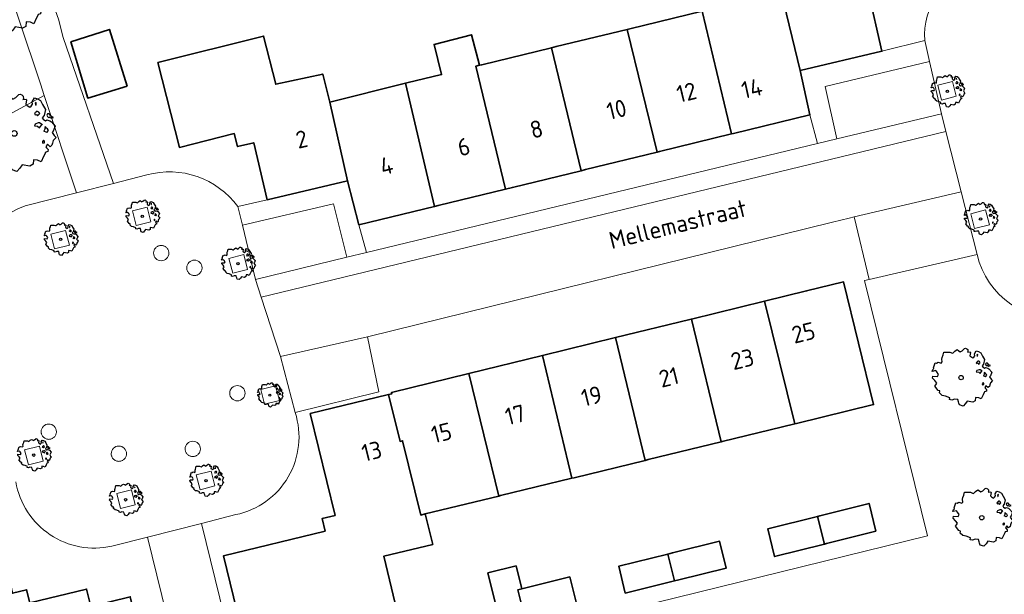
# Model space of a CAD drawing. Header units: metres. Extents: x 152391 to 157968, y 462336 to 467280.
# Tile 692 of 736: x 157218 to 157296, y 464425 to 464470. Entities that reach past the tile are written whole.
import ezdxf
from ezdxf.enums import TextEntityAlignment as Align

# ---------------------------------------------------------------- set-up
doc = ezdxf.new("R2010")
doc.units = ezdxf.units.M
doc.header["$LTSCALE"] = 0.75
doc.layers.get('0').update_dxf_attribs({"lineweight": 25})
for name, color, linetype, lineweight in [('B-GV-GR-BOOM-S', 252, 'Continuous', 25), ('B-WE-GR-BEPLANTING_CULTUUR_BODEMBEDEKKER-GV', 251, 'Continuous', 18), ('B-WE-GR-BEPLANTING_CULTUUR_BOSPLANTSOEN-GV', 251, 'Continuous', 18), ('B-WE-GR-GROENVOORZIENING-GV', 251, 'Continuous', 18), ('B-WE-OG-BEBOUWING-GV', 6, 'Continuous', 35), ('B-WE-OG-BEBOUWING-T18', 1, 'Continuous', 18), ('B-WE-OG-TERREIN_CULTUURSCHEIDING-GV', 251, 'Continuous', 18), ('B-WE-OG-TOPOGRAFIE-T18', 1, 'Continuous', 18), ('B-WE-VH-VERHARDING_BETONSTRAATSTEEN-GV', 251, 'Continuous', 18), ('B-WE-VH-VERHARDING_STRAATBAKSTEEN-GV', 251, 'Continuous', 18), ('B-WE-VH-VERHARDING_TEGEL-GV', 251, 'Continuous', 18)]:
    doc.layers.add(name, color=color, linetype=linetype, lineweight=lineweight)
doc.styles.add('NLCS-ISO-M750-T18', font='NLCS-ISO.ttf', dxfattribs={"height": 1.35})

# ---------------------------------------------------------------- blocks, each defined once
blk = doc.blocks.new('SGR-BOOM_0_10')
at = {"linetype": 'Continuous'}
for p, q in [((-0.591, 0.751), (-0.572, 0.843)), ((-0.572, 0.843), (-0.375, 0.843)), ((-0.375, 0.843), (-0.29, 0.806)), ((-0.29, 0.806), (-0.264, 0.815)), ((-0.264, 0.815), (-0.205, 0.871)), ((-0.205, 0.871), (-0.127, 0.926)), ((-0.127, 0.926), (-0.075, 0.889)), ((-0.075, 0.889), (-0.035, 0.852)), ((-0.035, 0.852), (0.037, 0.889)), ((0.037, 0.889), (0.115, 0.963)), ((0.115, 0.963), (0.148, 0.973)), ((0.148, 0.973), (0.187, 0.954)), ((0.187, 0.954), (0.22, 0.926)), ((0.226, 0.862), (0.213, 0.843)), ((0.213, 0.843), (0.298, 0.852)), ((0.22, 0.926), (0.226, 0.862)), ((0.305, 0.834), (0.285, 0.723)), ((0.298, 0.852), (0.305, 0.834)), ((0.442, 0.788), (0.501, 0.88)), ((0.449, 0.723), (0.442, 0.788)), ((0.501, 0.88), (0.573, 0.862)), ((0.573, 0.862), (0.652, 0.815)), ((0.652, 0.815), (0.704, 0.714)), ((-0.958, 0.206), (-0.932, 0.27)), ((-0.84, 0.233), (-0.958, 0.206)), ((-0.945, -0.016), (-0.938, 0.049)), ((-0.938, 0.049), (-0.781, 0.039)), ((-0.932, 0.27), (-0.899, 0.298)), ((-0.918, 0.326), (-0.86, 0.492)), ((-0.899, 0.298), (-0.918, 0.326)), ((-0.86, 0.492), (-0.82, 0.483)), ((-0.801, 0.187), (-0.84, 0.233)), ((-0.82, 0.483), (-0.755, 0.511)), ((-0.748, 0.104), (-0.801, 0.187)), ((-0.781, 0.039), (-0.748, 0.104)), ((-0.755, 0.511), (-0.663, 0.483)), ((-0.663, 0.483), (-0.631, 0.52)), ((-0.637, 0.612), (-0.624, 0.668)), ((-0.631, 0.52), (-0.637, 0.612)), ((-0.624, 0.668), (-0.591, 0.751)), ((0.285, 0.723), (0.318, 0.695)), ((0.318, 0.695), (0.39, 0.649)), ((0.39, 0.649), (0.423, 0.677)), ((0.423, 0.677), (0.449, 0.723)), ((0.527, 0.511), (0.501, 0.492)), ((0.501, 0.492), (0.521, 0.464)), ((0.521, 0.233), (0.501, 0.187)), ((0.501, 0.187), (0.58, 0.178)), ((0.547, 0.769), (0.521, 0.751)), ((0.521, 0.751), (0.534, 0.705)), ((0.521, 0.464), (0.553, 0.474)), ((0.593, 0.261), (0.521, 0.233)), ((0.547, 0.547), (0.527, 0.511)), ((0.534, 0.705), (0.54, 0.695)), ((0.54, 0.714), (0.547, 0.769)), ((0.58, 0.547), (0.547, 0.547)), ((0.553, 0.474), (0.58, 0.437)), ((0.606, 0.529), (0.58, 0.547)), ((0.58, 0.437), (0.606, 0.474)), ((0.58, 0.178), (0.625, 0.141)), ((0.625, 0.261), (0.593, 0.261)), ((0.632, 0.492), (0.606, 0.529)), ((0.606, 0.474), (0.632, 0.492)), ((0.684, 0.224), (0.625, 0.261)), ((0.625, 0.141), (0.678, 0.206)), ((0.678, 0.206), (0.697, 0.233)), ((0.743, 0.446), (0.691, 0.39)), ((0.691, 0.39), (0.717, 0.353)), ((0.704, 0.714), (0.776, 0.594)), ((0.717, 0.353), (0.776, 0.316)), ((0.756, 0.104), (0.737, 0.058)), ((0.806, 0.027), (0.737, 0.058)), ((0.776, 0.594), (0.743, 0.446)), ((0.763, 0.169), (0.756, 0.132)), ((0.756, 0.132), (0.756, 0.104)), ((0.802, 0.132), (0.763, 0.169)), ((0.776, 0.316), (0.809, 0.335)), ((0.828, 0.113), (0.802, 0.132)), ((0.806, 0.027), (0.848, 0.076)), ((0.828, 0.483), (0.809, 0.455)), ((0.809, 0.455), (0.822, 0.418)), ((0.809, 0.335), (0.881, 0.316)), ((0.822, 0.418), (0.861, 0.39)), ((0.867, 0.483), (0.828, 0.483)), ((0.848, 0.076), (0.828, 0.113)), ((0.861, 0.409), (0.92, 0.381)), ((0.861, 0.39), (0.867, 0.409)), ((0.913, 0.427), (0.867, 0.483)), ((0.881, 0.316), (0.92, 0.289)), ((0.972, 0.4), (0.913, 0.427)), ((0.92, 0.381), (0.972, 0.4)), ((0.92, 0.289), (1.018, 0.178)), ((0.966, 0.058), (0.939, 0.021)), ((0.939, 0.021), (0.992, -0.053)), ((1.018, 0.178), (0.966, 0.058)), ((-0.866, -0.099), (-0.945, -0.016)), ((-0.873, -0.284), (-0.84, -0.238)), ((-0.761, -0.423), (-0.873, -0.284)), ((-0.807, -0.182), (-0.866, -0.099)), ((-0.84, -0.238), (-0.807, -0.182)), ((-0.703, -0.441), (-0.761, -0.423)), ((-0.716, -0.506), (-0.703, -0.441)), ((-0.624, -0.589), (-0.716, -0.506)), ((-0.513, -0.608), (-0.624, -0.589)), ((-0.375, -0.663), (-0.513, -0.608)), ((-0.382, -0.728), (-0.375, -0.663)), ((-0.31, -0.746), (-0.382, -0.728)), ((-0.225, -0.709), (-0.31, -0.746)), ((-0.107, -0.718), (-0.225, -0.709)), ((-0.088, -0.802), (-0.107, -0.718)), ((0.468, -0.765), (0.383, -0.811)), ((0.475, -0.654), (0.468, -0.765)), ((0.58, -0.663), (0.475, -0.654)), ((0.665, -0.7), (0.58, -0.663)), ((0.724, -0.571), (0.665, -0.7)), ((0.724, -0.164), (0.697, -0.201)), ((0.697, -0.201), (0.704, -0.238)), ((0.71, -0.238), (0.75, -0.229)), ((0.75, -0.192), (0.724, -0.164)), ((0.763, -0.497), (0.724, -0.571)), ((0.75, -0.229), (0.75, -0.192)), ((0.769, -0.469), (0.763, -0.497)), ((0.835, -0.45), (0.769, -0.469)), ((0.822, -0.266), (0.782, -0.33)), ((0.782, -0.33), (0.802, -0.358)), ((0.802, -0.358), (0.841, -0.395)), ((0.887, -0.33), (0.822, -0.266)), ((0.841, -0.395), (0.835, -0.45)), ((0.933, -0.293), (0.887, -0.33)), ((0.946, -0.238), (0.933, -0.293)), ((0.966, -0.173), (0.946, -0.238)), ((1.038, -0.099), (0.966, -0.173)), ((0.992, -0.053), (1.038, -0.099)), ((-0.075, -0.839), (-0.088, -0.802)), ((-0.055, -0.903), (-0.075, -0.839)), ((0.063, -0.94), (-0.055, -0.903)), ((0.141, -0.857), (0.063, -0.94)), ((0.2, -0.774), (0.141, -0.857)), ((0.383, -0.811), (0.2, -0.774))]:
    blk.add_line(p, q, dxfattribs=at)
blk.add_circle((0, 0), 0.0711, dxfattribs=at)
blk = doc.blocks.new('SGR-BOOM_31_50')
at = {"linetype": 'Continuous'}
for p, q in [((-1.51, 1.451), (-1.479, 1.582)), ((-1.479, 1.582), (-1.402, 1.78)), ((-1.402, 1.78), (-1.355, 1.999)), ((-1.355, 1.999), (-0.89, 1.999)), ((-0.89, 1.999), (-0.688, 1.911)), ((-0.688, 1.911), (-0.626, 1.933)), ((-0.626, 1.933), (-0.487, 2.064)), ((-0.487, 2.064), (-0.301, 2.196)), ((-0.301, 2.196), (-0.177, 2.108)), ((-0.177, 2.108), (-0.084, 2.02)), ((-0.084, 2.02), (0.087, 2.108)), ((0.087, 2.108), (0.273, 2.283)), ((0.273, 2.283), (0.351, 2.305)), ((0.351, 2.305), (0.444, 2.261)), ((0.444, 2.261), (0.521, 2.196)), ((0.537, 2.042), (0.506, 1.999)), ((0.506, 1.999), (0.707, 2.02)), ((0.521, 2.196), (0.537, 2.042)), ((0.723, 1.977), (0.676, 1.714)), ((0.676, 1.714), (0.754, 1.648)), ((0.707, 2.02), (0.723, 1.977)), ((0.754, 1.648), (0.924, 1.539)), ((0.924, 1.539), (1.002, 1.604)), ((1.002, 1.604), (1.064, 1.714)), ((1.048, 1.867), (1.188, 2.086)), ((1.064, 1.714), (1.048, 1.867)), ((1.188, 2.086), (1.358, 2.042)), ((1.296, 1.823), (1.234, 1.78)), ((1.234, 1.78), (1.265, 1.67)), ((1.265, 1.67), (1.281, 1.648)), ((1.281, 1.692), (1.296, 1.823)), ((1.358, 2.042), (1.545, 1.933)), ((1.545, 1.933), (1.669, 1.692)), ((1.669, 1.692), (1.839, 1.407)), ((-2.177, 0.772), (-2.038, 1.166)), ((-2.131, 0.706), (-2.177, 0.772)), ((-2.038, 1.166), (-1.944, 1.144)), ((-1.944, 1.144), (-1.789, 1.21)), ((-1.789, 1.21), (-1.572, 1.144)), ((-1.572, 1.144), (-1.495, 1.232)), ((-1.495, 1.232), (-1.51, 1.451)), ((1.25, 1.21), (1.188, 1.166)), ((1.188, 1.166), (1.234, 1.101)), ((1.234, 1.101), (1.312, 1.122)), ((1.296, 1.298), (1.25, 1.21)), ((1.374, 1.298), (1.296, 1.298)), ((1.312, 1.122), (1.374, 1.035)), ((1.436, 1.254), (1.374, 1.298)), ((1.374, 1.035), (1.436, 1.122)), ((1.498, 1.166), (1.436, 1.254)), ((1.436, 1.122), (1.498, 1.166)), ((1.762, 1.057), (1.638, 0.925)), ((1.638, 0.925), (1.7, 0.838)), ((1.7, 0.838), (1.839, 0.75)), ((1.839, 1.407), (1.762, 1.057)), ((1.839, 0.75), (1.917, 0.794)), ((1.963, 1.144), (1.917, 1.079)), ((1.917, 1.079), (1.948, 0.991)), ((1.917, 0.794), (2.087, 0.75)), ((1.948, 0.991), (2.041, 0.925)), ((2.056, 1.144), (1.963, 1.144)), ((2.041, 0.969), (2.18, 0.903)), ((2.041, 0.925), (2.056, 0.969)), ((2.165, 1.013), (2.056, 1.144)), ((2.304, 0.947), (2.165, 1.013)), ((2.18, 0.903), (2.304, 0.947)), ((-2.27, 0.487), (-2.208, 0.641)), ((-1.991, 0.553), (-2.27, 0.487)), ((-2.239, -0.038), (-2.224, 0.115)), ((-2.224, 0.115), (-1.851, 0.093)), ((-2.208, 0.641), (-2.131, 0.706)), ((-1.898, 0.444), (-1.991, 0.553)), ((-1.774, 0.246), (-1.898, 0.444)), ((-1.851, 0.093), (-1.774, 0.246)), ((1.234, 0.553), (1.188, 0.444)), ((1.188, 0.444), (1.374, 0.422)), ((1.405, 0.619), (1.234, 0.553)), ((1.374, 0.422), (1.483, 0.334)), ((1.483, 0.619), (1.405, 0.619)), ((1.622, 0.531), (1.483, 0.619)), ((1.483, 0.334), (1.607, 0.487)), ((1.607, 0.487), (1.653, 0.553)), ((1.793, 0.246), (1.746, 0.137)), ((1.911, 0.065), (1.746, 0.137)), ((1.808, 0.4), (1.793, 0.312)), ((1.793, 0.312), (1.793, 0.246)), ((1.901, 0.312), (1.808, 0.4)), ((1.963, 0.268), (1.901, 0.312)), ((1.911, 0.065), (2.01, 0.181)), ((2.01, 0.181), (1.963, 0.268)), ((2.087, 0.75), (2.18, 0.684)), ((2.18, 0.684), (2.413, 0.422)), ((2.289, 0.137), (2.227, 0.049)), ((2.227, 0.049), (2.351, -0.126)), ((2.413, 0.422), (2.289, 0.137)), ((-2.053, -0.235), (-2.239, -0.038)), ((-2.069, -0.673), (-1.991, -0.564)), ((-1.805, -1.002), (-2.069, -0.673)), ((-1.913, -0.433), (-2.053, -0.235)), ((-1.991, -0.564), (-1.913, -0.433)), ((1.715, -0.389), (1.653, -0.476)), ((1.653, -0.476), (1.669, -0.564)), ((1.684, -0.564), (1.777, -0.542)), ((1.777, -0.454), (1.715, -0.389)), ((1.777, -0.542), (1.777, -0.454)), ((1.948, -0.63), (1.855, -0.783)), ((2.103, -0.783), (1.948, -0.63)), ((2.211, -0.695), (2.103, -0.783)), ((2.242, -0.564), (2.211, -0.695)), ((2.289, -0.411), (2.242, -0.564)), ((2.459, -0.235), (2.289, -0.411)), ((2.351, -0.126), (2.459, -0.235)), ((-1.665, -1.046), (-1.805, -1.002)), ((-1.696, -1.199), (-1.665, -1.046)), ((-1.479, -1.396), (-1.696, -1.199)), ((-1.216, -1.44), (-1.479, -1.396)), ((-0.89, -1.571), (-1.216, -1.44)), ((1.715, -1.352), (1.576, -1.659)), ((1.808, -1.177), (1.715, -1.352)), ((1.824, -1.112), (1.808, -1.177)), ((1.979, -1.068), (1.824, -1.112)), ((1.855, -0.783), (1.901, -0.849)), ((1.901, -0.849), (1.994, -0.936)), ((1.994, -0.936), (1.979, -1.068)), ((-0.906, -1.725), (-0.89, -1.571)), ((-0.735, -1.769), (-0.906, -1.725)), ((-0.533, -1.681), (-0.735, -1.769)), ((-0.254, -1.703), (-0.533, -1.681)), ((-0.208, -1.9), (-0.254, -1.703)), ((-0.177, -1.988), (-0.208, -1.9)), ((-0.13, -2.141), (-0.177, -1.988)), ((0.149, -2.229), (-0.13, -2.141)), ((0.335, -2.031), (0.149, -2.229)), ((0.475, -1.834), (0.335, -2.031)), ((0.909, -1.922), (0.475, -1.834)), ((1.11, -1.812), (0.909, -1.922)), ((1.126, -1.55), (1.11, -1.812)), ((1.374, -1.571), (1.126, -1.55)), ((1.576, -1.659), (1.374, -1.571))]:
    blk.add_line(p, q, dxfattribs=at)
blk.add_circle((0, 0), 0.169, dxfattribs=at)
blk = doc.blocks.new('SGR-BOOM_50_100')
at = {"linetype": 'Continuous'}
for p, q in [((-1.972, 2.11), (-1.869, 2.373)), ((-1.869, 2.373), (-1.807, 2.665)), ((-1.807, 2.665), (-1.187, 2.665)), ((-1.187, 2.665), (-0.918, 2.548)), ((-0.918, 2.548), (-0.835, 2.577)), ((-0.835, 2.577), (-0.649, 2.752)), ((-0.649, 2.752), (-0.401, 2.928)), ((-0.401, 2.928), (-0.236, 2.811)), ((-0.236, 2.811), (-0.112, 2.694)), ((-0.112, 2.694), (0.116, 2.811)), ((0.116, 2.811), (0.364, 3.044)), ((0.364, 3.044), (0.467, 3.074)), ((0.467, 3.074), (0.591, 3.015)), ((0.591, 3.015), (0.695, 2.928)), ((0.715, 2.723), (0.674, 2.665)), ((0.674, 2.665), (0.943, 2.694)), ((0.695, 2.928), (0.715, 2.723)), ((0.964, 2.636), (0.902, 2.285)), ((0.943, 2.694), (0.964, 2.636)), ((1.398, 2.49), (1.584, 2.782)), ((1.418, 2.285), (1.398, 2.49)), ((1.584, 2.782), (1.811, 2.723)), ((1.729, 2.431), (1.646, 2.373)), ((1.646, 2.373), (1.687, 2.227)), ((1.708, 2.256), (1.729, 2.431)), ((1.811, 2.723), (2.059, 2.577)), ((2.059, 2.577), (2.225, 2.256)), ((-2.903, 1.029), (-2.717, 1.555)), ((-2.717, 1.555), (-2.593, 1.526)), ((-2.593, 1.526), (-2.386, 1.613)), ((-2.386, 1.613), (-2.096, 1.526)), ((-2.096, 1.526), (-1.993, 1.643)), ((-2.014, 1.935), (-1.972, 2.11)), ((-1.993, 1.643), (-2.014, 1.935)), ((0.902, 2.285), (1.005, 2.198)), ((1.005, 2.198), (1.232, 2.052)), ((1.232, 2.052), (1.336, 2.139)), ((1.336, 2.139), (1.418, 2.285)), ((1.667, 1.613), (1.584, 1.555)), ((1.584, 1.555), (1.646, 1.467)), ((1.729, 1.73), (1.667, 1.613)), ((1.687, 2.227), (1.708, 2.198)), ((1.832, 1.73), (1.729, 1.73)), ((1.915, 1.672), (1.832, 1.73)), ((1.997, 1.555), (1.915, 1.672)), ((1.915, 1.497), (1.997, 1.555)), ((2.225, 2.256), (2.452, 1.876)), ((2.452, 1.876), (2.349, 1.409)), ((-3.027, 0.65), (-2.944, 0.854)), ((-2.944, 0.854), (-2.841, 0.942)), ((-2.841, 0.942), (-2.903, 1.029)), ((1.646, 1.467), (1.749, 1.497)), ((1.873, 0.825), (1.646, 0.737)), ((1.749, 1.497), (1.832, 1.38)), ((1.832, 1.38), (1.915, 1.497)), ((1.977, 0.825), (1.873, 0.825)), ((2.163, 0.708), (1.977, 0.825)), ((2.349, 1.409), (2.183, 1.234)), ((2.183, 1.234), (2.266, 1.117)), ((2.266, 1.117), (2.452, 1)), ((2.452, 1), (2.556, 1.059)), ((2.618, 1.526), (2.556, 1.438)), ((2.556, 1.438), (2.597, 1.321)), ((2.556, 1.059), (2.783, 1)), ((2.597, 1.321), (2.721, 1.234)), ((2.742, 1.526), (2.618, 1.526)), ((2.721, 1.292), (2.907, 1.205)), ((2.721, 1.234), (2.742, 1.292)), ((2.886, 1.351), (2.742, 1.526)), ((2.783, 1), (2.907, 0.913)), ((3.072, 1.263), (2.886, 1.351)), ((2.907, 1.205), (3.072, 1.263)), ((2.907, 0.913), (3.217, 0.562)), ((-2.655, 0.737), (-3.027, 0.65)), ((-2.985, -0.051), (-2.965, 0.153)), ((-2.965, 0.153), (-2.469, 0.124)), ((-2.531, 0.591), (-2.655, 0.737)), ((-2.365, 0.329), (-2.531, 0.591)), ((-2.469, 0.124), (-2.365, 0.329)), ((1.646, 0.737), (1.584, 0.591)), ((1.584, 0.591), (1.832, 0.562)), ((1.832, 0.562), (1.977, 0.445)), ((1.977, 0.445), (2.142, 0.65)), ((2.142, 0.65), (2.204, 0.737)), ((2.39, 0.329), (2.328, 0.183)), ((2.549, 0.087), (2.328, 0.183)), ((2.411, 0.533), (2.39, 0.416)), ((2.39, 0.416), (2.39, 0.329)), ((2.535, 0.416), (2.411, 0.533)), ((2.618, 0.358), (2.535, 0.416)), ((2.549, 0.087), (2.68, 0.241)), ((2.68, 0.241), (2.618, 0.358)), ((3.052, 0.183), (2.969, 0.066)), ((2.969, 0.066), (3.135, -0.168)), ((3.217, 0.562), (3.052, 0.183)), ((-2.737, -0.314), (-2.985, -0.051)), ((-2.758, -0.898), (-2.655, -0.752)), ((-2.551, -0.577), (-2.737, -0.314)), ((-2.655, -0.752), (-2.551, -0.577)), ((2.287, -0.518), (2.204, -0.635)), ((2.204, -0.635), (2.225, -0.752)), ((2.245, -0.752), (2.37, -0.723)), ((2.37, -0.606), (2.287, -0.518)), ((2.37, -0.723), (2.37, -0.606)), ((2.99, -0.752), (2.948, -0.927)), ((3.052, -0.548), (2.99, -0.752)), ((3.279, -0.314), (3.052, -0.548)), ((3.135, -0.168), (3.279, -0.314)), ((-2.407, -1.336), (-2.758, -0.898)), ((-2.22, -1.394), (-2.407, -1.336)), ((-2.262, -1.599), (-2.22, -1.394)), ((2.432, -1.482), (2.411, -1.57)), ((2.638, -1.424), (2.432, -1.482)), ((2.597, -0.84), (2.473, -1.044)), ((2.473, -1.044), (2.535, -1.132)), ((2.535, -1.132), (2.659, -1.248)), ((2.804, -1.044), (2.597, -0.84)), ((2.659, -1.248), (2.638, -1.424)), ((2.948, -0.927), (2.804, -1.044)), ((-1.972, -1.862), (-2.262, -1.599)), ((-1.621, -1.92), (-1.972, -1.862)), ((-1.187, -2.095), (-1.621, -1.92)), ((-1.207, -2.3), (-1.187, -2.095)), ((-0.98, -2.358), (-1.207, -2.3)), ((-0.711, -2.241), (-0.98, -2.358)), ((-0.339, -2.271), (-0.711, -2.241)), ((-0.277, -2.533), (-0.339, -2.271)), ((1.501, -2.066), (1.48, -2.417)), ((1.832, -2.095), (1.501, -2.066)), ((2.101, -2.212), (1.832, -2.095)), ((2.287, -1.803), (2.101, -2.212)), ((2.411, -1.57), (2.287, -1.803)), ((-0.236, -2.65), (-0.277, -2.533)), ((-0.174, -2.855), (-0.236, -2.65)), ((0.199, -2.971), (-0.174, -2.855)), ((0.447, -2.709), (0.199, -2.971)), ((0.633, -2.446), (0.447, -2.709)), ((1.212, -2.563), (0.633, -2.446)), ((1.48, -2.417), (1.212, -2.563))]:
    blk.add_line(p, q, dxfattribs=at)
blk.add_circle((0, 0), 0.225, dxfattribs=at)
blk = doc.blocks.new('SGR-BOOM_0_20')
at = {"linetype": 'Continuous'}
for p, q in [((-0.85, 0.816), (-0.832, 0.89)), ((-0.841, 0.693), (-0.85, 0.816)), ((-0.832, 0.89), (-0.788, 1.001)), ((-0.788, 1.001), (-0.762, 1.124)), ((-0.762, 1.124), (-0.501, 1.124)), ((-0.501, 1.124), (-0.387, 1.075)), ((-0.387, 1.075), (-0.352, 1.087)), ((-0.352, 1.087), (-0.274, 1.161)), ((-0.274, 1.161), (-0.169, 1.235)), ((-0.169, 1.235), (-0.099, 1.186)), ((-0.099, 1.186), (-0.047, 1.137)), ((-0.047, 1.137), (0.049, 1.186)), ((0.049, 1.186), (0.154, 1.284)), ((0.154, 1.284), (0.197, 1.297)), ((0.197, 1.297), (0.25, 1.272)), ((0.25, 1.272), (0.293, 1.235)), ((0.302, 1.149), (0.284, 1.124)), ((0.284, 1.124), (0.398, 1.137)), ((0.293, 1.235), (0.302, 1.149)), ((0.407, 1.112), (0.38, 0.964)), ((0.38, 0.964), (0.424, 0.927)), ((0.398, 1.137), (0.407, 1.112)), ((0.424, 0.927), (0.52, 0.865)), ((0.52, 0.865), (0.564, 0.902)), ((0.564, 0.902), (0.598, 0.964)), ((0.59, 1.05), (0.668, 1.173)), ((0.598, 0.964), (0.59, 1.05)), ((0.668, 1.173), (0.764, 1.149)), ((0.729, 1.026), (0.694, 1.001)), ((0.694, 1.001), (0.712, 0.939)), ((0.712, 0.939), (0.721, 0.927)), ((0.721, 0.952), (0.729, 1.026)), ((0.764, 1.149), (0.869, 1.087)), ((0.869, 1.087), (0.939, 0.952)), ((0.939, 0.952), (1.035, 0.792)), ((1.035, 0.792), (0.991, 0.594)), ((-1.277, 0.274), (-1.242, 0.36)), ((-1.12, 0.311), (-1.277, 0.274)), ((-1.259, -0.022), (-1.251, 0.065)), ((-1.251, 0.065), (-1.041, 0.052)), ((-1.242, 0.36), (-1.198, 0.397)), ((-1.225, 0.434), (-1.146, 0.656)), ((-1.198, 0.397), (-1.225, 0.434)), ((-1.146, 0.656), (-1.094, 0.644)), ((-1.068, 0.249), (-1.12, 0.311)), ((-1.094, 0.644), (-1.007, 0.681)), ((-0.998, 0.139), (-1.068, 0.249)), ((-1.041, 0.052), (-0.998, 0.139)), ((-1.007, 0.681), (-0.884, 0.644)), ((-0.884, 0.644), (-0.841, 0.693)), ((0.703, 0.681), (0.668, 0.656)), ((0.668, 0.656), (0.694, 0.619)), ((0.694, 0.311), (0.668, 0.249)), ((0.668, 0.249), (0.773, 0.237)), ((0.694, 0.619), (0.738, 0.631)), ((0.79, 0.348), (0.694, 0.311)), ((0.729, 0.73), (0.703, 0.681)), ((0.773, 0.73), (0.729, 0.73)), ((0.738, 0.631), (0.773, 0.582)), ((0.808, 0.705), (0.773, 0.73)), ((0.773, 0.582), (0.808, 0.631)), ((0.773, 0.237), (0.834, 0.188)), ((0.834, 0.348), (0.79, 0.348)), ((0.843, 0.656), (0.808, 0.705)), ((0.808, 0.631), (0.843, 0.656)), ((0.912, 0.299), (0.834, 0.348)), ((0.834, 0.188), (0.904, 0.274)), ((0.904, 0.274), (0.93, 0.311)), ((0.991, 0.594), (0.921, 0.521)), ((0.921, 0.521), (0.956, 0.471)), ((0.956, 0.471), (1.035, 0.422)), ((1.008, 0.139), (0.982, 0.077)), ((1.075, 0.037), (0.982, 0.077)), ((1.017, 0.225), (1.008, 0.176)), ((1.008, 0.176), (1.008, 0.139)), ((1.069, 0.176), (1.017, 0.225)), ((1.035, 0.422), (1.078, 0.447)), ((1.104, 0.151), (1.069, 0.176)), ((1.075, 0.037), (1.13, 0.102)), ((1.104, 0.644), (1.078, 0.607)), ((1.078, 0.607), (1.096, 0.557)), ((1.078, 0.447), (1.174, 0.422)), ((1.096, 0.557), (1.148, 0.521)), ((1.157, 0.644), (1.104, 0.644)), ((1.13, 0.102), (1.104, 0.151)), ((1.148, 0.545), (1.226, 0.508)), ((1.148, 0.521), (1.157, 0.545)), ((1.218, 0.57), (1.157, 0.644)), ((1.174, 0.422), (1.226, 0.385)), ((1.296, 0.533), (1.218, 0.57)), ((1.226, 0.508), (1.296, 0.533)), ((1.226, 0.385), (1.357, 0.237)), ((1.287, 0.077), (1.253, 0.028)), ((1.253, 0.028), (1.322, -0.071)), ((1.357, 0.237), (1.287, 0.077)), ((-1.155, -0.132), (-1.259, -0.022)), ((-1.164, -0.379), (-1.12, -0.317)), ((-1.015, -0.564), (-1.164, -0.379)), ((-1.076, -0.243), (-1.155, -0.132)), ((-1.12, -0.317), (-1.076, -0.243)), ((-0.937, -0.588), (-1.015, -0.564)), ((-0.954, -0.675), (-0.937, -0.588)), ((-0.832, -0.785), (-0.954, -0.675)), ((0.965, -0.761), (0.886, -0.933)), ((0.965, -0.219), (0.93, -0.268)), ((0.93, -0.268), (0.939, -0.317)), ((0.947, -0.317), (1, -0.305)), ((1, -0.256), (0.965, -0.219)), ((1.017, -0.662), (0.965, -0.761)), ((1, -0.305), (1, -0.256)), ((1.026, -0.625), (1.017, -0.662)), ((1.113, -0.601), (1.026, -0.625)), ((1.096, -0.354), (1.043, -0.44)), ((1.043, -0.44), (1.069, -0.477)), ((1.069, -0.477), (1.122, -0.527)), ((1.183, -0.44), (1.096, -0.354)), ((1.122, -0.527), (1.113, -0.601)), ((1.244, -0.391), (1.183, -0.44)), ((1.261, -0.317), (1.244, -0.391)), ((1.287, -0.231), (1.261, -0.317)), ((1.383, -0.132), (1.287, -0.231)), ((1.322, -0.071), (1.383, -0.132)), ((-0.684, -0.81), (-0.832, -0.785)), ((-0.501, -0.884), (-0.684, -0.81)), ((-0.509, -0.97), (-0.501, -0.884)), ((-0.413, -0.995), (-0.509, -0.97)), ((-0.3, -0.946), (-0.413, -0.995)), ((-0.143, -0.958), (-0.3, -0.946)), ((-0.117, -1.069), (-0.143, -0.958)), ((-0.099, -1.118), (-0.117, -1.069)), ((-0.073, -1.204), (-0.099, -1.118)), ((0.084, -1.254), (-0.073, -1.204)), ((0.188, -1.143), (0.084, -1.254)), ((0.267, -1.032), (0.188, -1.143)), ((0.511, -1.081), (0.267, -1.032)), ((0.625, -1.019), (0.511, -1.081)), ((0.633, -0.872), (0.625, -1.019)), ((0.773, -0.884), (0.633, -0.872)), ((0.886, -0.933), (0.773, -0.884))]:
    blk.add_line(p, q, dxfattribs=at)
blk.add_circle((0, 0), 0.0948, dxfattribs=at)

msp = doc.modelspace()

# ---------------------------------------------------------------- linework, layer by layer
at = {"layer": 'B-WE-GR-BEPLANTING_CULTUUR_BODEMBEDEKKER-GV'}
for points in [[(157230.089, 464452.126), (157230.087, 464452.178), (157230.08, 464452.23), (157230.069, 464452.281), (157230.053, 464452.331), (157230.033, 464452.38), (157230.009, 464452.426), (157229.98, 464452.47), (157229.949, 464452.512), (157229.913, 464452.55), (157229.875, 464452.586), (157229.833, 464452.617), (157229.789, 464452.646), (157229.743, 464452.67), (157229.694, 464452.69), (157229.644, 464452.706), (157229.593, 464452.717), (157229.541, 464452.724), (157229.489, 464452.726), (157229.437, 464452.724), (157229.385, 464452.717), (157229.334, 464452.706), (157229.284, 464452.69), (157229.235, 464452.67), (157229.189, 464452.646), (157229.145, 464452.617), (157229.103, 464452.586), (157229.065, 464452.55), (157229.029, 464452.512), (157228.998, 464452.47), (157228.969, 464452.426), (157228.945, 464452.38), (157228.925, 464452.331), (157228.909, 464452.281), (157228.898, 464452.23), (157228.891, 464452.178), (157228.889, 464452.126)], [(157231.487, 464450.972), (157231.489, 464450.92), (157231.496, 464450.868), (157231.507, 464450.817), (157231.523, 464450.767), (157231.543, 464450.718), (157231.567, 464450.672), (157231.596, 464450.628), (157231.627, 464450.586), (157231.663, 464450.548), (157231.701, 464450.512), (157231.743, 464450.481), (157231.787, 464450.452), (157231.833, 464450.428), (157231.882, 464450.408), (157231.932, 464450.392), (157231.983, 464450.381), (157232.035, 464450.374), (157232.087, 464450.372), (157232.139, 464450.374), (157232.191, 464450.381), (157232.242, 464450.392), (157232.292, 464450.408), (157232.341, 464450.428), (157232.387, 464450.452), (157232.431, 464450.481), (157232.473, 464450.512), (157232.511, 464450.548), (157232.547, 464450.586), (157232.578, 464450.628), (157232.607, 464450.672), (157232.631, 464450.718), (157232.651, 464450.767), (157232.667, 464450.817), (157232.678, 464450.868), (157232.685, 464450.92), (157232.687, 464450.972)], [(157220.074, 464438.136), (157220.076, 464438.084), (157220.083, 464438.032), (157220.094, 464437.981), (157220.11, 464437.931), (157220.13, 464437.882), (157220.154, 464437.836), (157220.183, 464437.792), (157220.214, 464437.75), (157220.25, 464437.712), (157220.288, 464437.676), (157220.33, 464437.645), (157220.374, 464437.616), (157220.42, 464437.592), (157220.469, 464437.572), (157220.519, 464437.556), (157220.57, 464437.545), (157220.622, 464437.538), (157220.674, 464437.536), (157220.726, 464437.538), (157220.778, 464437.545), (157220.829, 464437.556), (157220.879, 464437.572), (157220.928, 464437.592), (157220.974, 464437.616), (157221.018, 464437.645), (157221.06, 464437.676), (157221.098, 464437.712), (157221.134, 464437.75), (157221.165, 464437.792), (157221.194, 464437.836), (157221.218, 464437.882), (157221.238, 464437.931), (157221.254, 464437.981), (157221.265, 464438.032), (157221.272, 464438.084), (157221.274, 464438.136)], [(157225.568, 464436.412), (157225.57, 464436.36), (157225.577, 464436.308), (157225.588, 464436.257), (157225.604, 464436.207), (157225.624, 464436.158), (157225.648, 464436.112), (157225.677, 464436.068), (157225.708, 464436.026), (157225.744, 464435.988), (157225.782, 464435.952), (157225.824, 464435.921), (157225.868, 464435.892), (157225.914, 464435.868), (157225.963, 464435.848), (157226.013, 464435.832), (157226.064, 464435.821), (157226.116, 464435.814), (157226.168, 464435.812), (157226.22, 464435.814), (157226.272, 464435.821), (157226.323, 464435.832), (157226.373, 464435.848), (157226.422, 464435.868), (157226.468, 464435.892), (157226.512, 464435.921), (157226.554, 464435.952), (157226.592, 464435.988), (157226.628, 464436.026), (157226.659, 464436.068), (157226.688, 464436.112), (157226.712, 464436.158), (157226.732, 464436.207), (157226.748, 464436.257), (157226.759, 464436.308), (157226.766, 464436.36), (157226.768, 464436.412)], [(157231.361, 464436.787), (157231.363, 464436.735), (157231.37, 464436.683), (157231.381, 464436.632), (157231.397, 464436.582), (157231.417, 464436.533), (157231.441, 464436.487), (157231.47, 464436.443), (157231.501, 464436.401), (157231.537, 464436.363), (157231.575, 464436.327), (157231.617, 464436.296), (157231.661, 464436.267), (157231.707, 464436.243), (157231.756, 464436.223), (157231.806, 464436.207), (157231.857, 464436.196), (157231.909, 464436.189), (157231.961, 464436.187), (157232.013, 464436.189), (157232.065, 464436.196), (157232.116, 464436.207), (157232.166, 464436.223), (157232.215, 464436.243), (157232.261, 464436.267), (157232.305, 464436.296), (157232.347, 464436.327), (157232.385, 464436.363), (157232.421, 464436.401), (157232.452, 464436.443), (157232.481, 464436.487), (157232.505, 464436.533), (157232.525, 464436.582), (157232.541, 464436.632), (157232.552, 464436.683), (157232.559, 464436.735), (157232.561, 464436.787)]]:
    msp.add_lwpolyline(points, dxfattribs=at)
for points in [[(157228.889, 464452.126, 1), (157230.089, 464452.126)], [(157232.687, 464450.972, 1), (157231.487, 464450.972)], [(157236.055, 464441.15, 1), (157234.855, 464441.15)], [(157234.855, 464441.15, 1), (157236.055, 464441.15)], [(157221.274, 464438.136, 1), (157220.074, 464438.136)], [(157226.768, 464436.412, 1), (157225.568, 464436.412)], [(157232.561, 464436.787, 1), (157231.361, 464436.787)]]:
    msp.add_lwpolyline(points, format="xyb", dxfattribs=at)
at = {"layer": 'B-WE-GR-BEPLANTING_CULTUUR_BOSPLANTSOEN-GV'}
for points in [[(157212.253, 464460.108), (157220.315, 464464.472), (157220.014, 464465.373), (157218.344, 464470.373)], [(157218.83, 464455.836), (157222.859, 464456.854), (157220.315, 464464.472), (157212.253, 464460.108), (157208.892, 464453.643), (157206.224, 464450.198), (157203.691, 464446.835), (157202.511, 464445.395), (157200.995, 464444.571), (157196.869, 464443.561), (157192.218, 464441.624), (157189.732, 464439.675), (157187.543, 464438.403), (157185.057, 464436.857), (157182.604, 464436.112), (157180.809, 464436.302), (157178.742, 464436.643), (157176.582, 464437.005), (157172.641, 464436.629), (157165.062, 464433.198), (157166.505, 464427.129), (157178.061, 464429.938), (157196.578, 464439.917), (157215.557, 464444.693)]]:
    msp.add_lwpolyline(points, dxfattribs=at)
msp.add_lwpolyline([(157214.819, 464447.938, -0.392891), (157218.83, 464455.836)], format="xyb", dxfattribs=at)
at = {"layer": 'B-WE-GR-GROENVOORZIENING-GV'}
for points in [[(157290.637, 464464.115), (157291.801, 464464.411), (157291.505, 464465.574), (157290.342, 464465.278)], [(157227.521, 464454.275), (157228.685, 464454.571), (157228.389, 464455.734), (157227.226, 464455.438)], [(157293.233, 464454.044), (157294.397, 464454.34), (157294.101, 464455.503), (157292.938, 464455.207)], [(157221.129, 464452.449), (157222.293, 464452.745), (157221.997, 464453.908), (157220.834, 464453.612)], [(157235.094, 464450.55), (157236.258, 464450.846), (157235.962, 464452.009), (157234.799, 464451.713)], [(157237.586, 464440.281), (157238.75, 464440.577), (157238.454, 464441.74), (157237.291, 464441.444)], [(157219.075, 464435.54), (157220.239, 464435.836), (157219.943, 464436.999), (157218.78, 464436.703)], [(157232.533, 464433.588), (157233.697, 464433.884), (157233.401, 464435.047), (157232.238, 464434.751)], [(157226.294, 464432.118), (157227.458, 464432.414), (157227.162, 464433.577), (157225.999, 464433.281)]]:
    msp.add_lwpolyline(points, close=True, dxfattribs=at)
at = {"layer": 'B-WE-OG-BEBOUWING-GV'}
for points in [[(157279.566, 464466.417), (157285.975, 464467.936), (157284.888, 464472.679), (157285.964, 464472.925), (157285.732, 464473.932), (157290.084, 464474.961), (157288.57, 464481.363), (157282.422, 464480.143), (157280.107, 464479.512), (157281.019, 464475.793), (157277.273, 464474.842), (157277.827, 464472.521), (157278.069, 464472.58)], [(157271.879, 464471.076), (157274.178, 464461.458), (157274.327, 464461.494), (157280.329, 464462.96), (157279.566, 464466.417), (157278.069, 464472.58), (157277.827, 464472.521), (157272.048, 464471.117)], [(157274.178, 464461.458), (157271.879, 464471.076), (157266.222, 464469.702), (157266.007, 464469.65), (157268.368, 464460.039), (157268.544, 464460.082)], [(157226.824, 464465.199), (157225.433, 464469.645), (157222.405, 464468.672), (157223.729, 464464.267)], [(157268.368, 464460.039), (157266.007, 464469.65), (157260.443, 464468.298), (157260.067, 464468.207), (157262.399, 464458.581), (157262.749, 464458.666)], [(157237.781, 464456.3), (157244.1, 464457.783), (157242.711, 464463.957), (157242.151, 464466.147), (157238.466, 464465.35), (157237.504, 464469.12), (157229.227, 464467.044), (157230.916, 464460.402), (157235.21, 464461.493), (157235.47, 464460.472), (157236.736, 464460.768)], [(157256.47, 464457.132), (157254.15, 464466.769), (157254.437, 464466.838), (157253.794, 464469.235), (157250.875, 464468.479), (157251.459, 464466.115), (157248.736, 464465.454), (157248.62, 464465.425), (157250.915, 464455.775), (157251.196, 464455.844)], [(157254.437, 464466.838), (157254.15, 464466.769), (157256.47, 464457.132), (157257.017, 464457.266), (157262.399, 464458.581), (157260.067, 464468.207), (157254.608, 464466.88)], [(157250.915, 464455.775), (157248.62, 464465.425), (157242.711, 464463.957), (157244.1, 464457.783), (157244.984, 464454.327)], [(157276.759, 464448.351), (157279.135, 464438.747), (157279.287, 464438.784), (157285.316, 464440.254), (157282.972, 464449.869), (157280.063, 464449.158)], [(157271.037, 464446.953), (157273.374, 464437.342), (157273.45, 464437.361), (157279.135, 464438.747), (157276.759, 464448.351)], [(157265.104, 464445.503), (157267.428, 464435.892), (157267.66, 464435.949), (157273.374, 464437.342), (157271.037, 464446.953), (157270.923, 464446.925)], [(157267.428, 464435.892), (157265.104, 464445.503), (157259.378, 464444.104), (157261.665, 464434.488), (157261.855, 464434.534)], [(157261.665, 464434.488), (157259.378, 464444.104), (157253.598, 464442.691), (157255.956, 464433.096), (157256.086, 464433.128)], [(157247.307, 464441.051), (157248.211, 464437.375), (157248.408, 464437.421), (157249.827, 464431.601), (157250.185, 464431.689), (157255.956, 464433.096), (157253.598, 464442.691), (157247.54, 464441.211), (157247.564, 464441.114)], [(157250.185, 464431.689), (157249.827, 464431.601), (157248.408, 464437.421), (157248.211, 464437.375), (157247.307, 464441.051), (157241.162, 464439.551), (157243.111, 464431.573), (157242.093, 464431.324), (157242.332, 464430.344), (157234.362, 464428.399), (157235.925, 464421.997), (157239.405, 464422.846), (157245.479, 464424.327), (157245.534, 464424.103), (157247.831, 464424.664), (157246.926, 464428.373), (157250.765, 464429.31)], [(157219.146, 464417.712), (157219.11, 464417.858), (157225.217, 464419.347), (157225.18, 464419.499), (157228.272, 464420.254), (157227.063, 464425.209), (157223.965, 464424.453), (157223.64, 464425.812), (157219.187, 464424.726), (157218.937, 464425.751), (157217.841, 464425.483), (157217.376, 464427.388), (157215.895, 464433.46), (157209.579, 464431.915), (157210.475, 464428.545), (157210.236, 464428.487), (157211.723, 464422.4), (157211.523, 464422.351), (157212.1, 464419.986), (157215.859, 464420.903), (157216.778, 464417.135)], [(157285.503, 464430.335), (157284.97, 464432.515), (157281.114, 464431.544), (157280.928, 464431.497), (157281.464, 464429.328), (157281.636, 464429.371)], [(157281.464, 464429.328), (157280.928, 464431.497), (157277.02, 464430.513), (157277.559, 464428.354)], [(157269.203, 464428.551), (157269.711, 464426.448), (157270.062, 464426.535), (157273.765, 464427.45), (157273.246, 464429.549), (157269.546, 464428.636)], [(157269.711, 464426.448), (157269.203, 464428.551), (157265.343, 464427.598), (157265.862, 464425.497)], [(157257.989, 464423.562), (157257.448, 464425.755), (157257.743, 464425.828), (157257.301, 464427.62), (157255.097, 464427.077), (157256.078, 464423.092)], [(157257.989, 464423.562), (157258.29, 464423.636), (157262.052, 464424.562), (157261.511, 464426.757), (157257.743, 464425.828), (157257.448, 464425.755)]]:
    msp.add_lwpolyline(points, close=True, dxfattribs=at)
at = {"layer": 'B-WE-OG-TERREIN_CULTUURSCHEIDING-GV'}
msp.add_lwpolyline([(157293.425, 464452.027), (157284.983, 464450.058), (157284.602, 464449.969), (157289.533, 464429.988), (157265.025, 464423.956), (157265.264, 464422.985), (157269.098, 464407.398), (157263.506, 464406.064), (157264.192, 464403.213), (157269.767, 464404.676), (157280.663, 464360.383)], dxfattribs=at)
msp.add_lwpolyline([(157300.652, 464446.958, -0.378987), (157293.425, 464452.027)], format="xyb", dxfattribs=at)
at = {"layer": 'B-WE-VH-VERHARDING_BETONSTRAATSTEEN-GV'}
for points in [[(157280.912, 464460.718), (157282.437, 464461.081), (157281.526, 464465.187), (157289.703, 464467.125), (157289.328, 464468.772), (157285.975, 464467.936), (157279.566, 464466.417), (157280.329, 464462.96)], [(157289.703, 464467.125), (157281.526, 464465.187), (157282.437, 464461.081), (157290.641, 464463.027)], [(157280.912, 464460.718), (157245.569, 464452.168), (157244.046, 464451.801), (157236.872, 464450.063), (157237.326, 464448.672), (157290.992, 464461.654), (157290.641, 464463.027), (157282.437, 464461.081)], [(157292.192, 464456.934), (157290.992, 464461.654), (157237.326, 464448.672), (157238.832, 464444.027), (157245.642, 464445.561), (157282.097, 464454.55), (157283.393, 464454.869), (157283.788, 464454.961)], [(157244.1, 464457.783), (157237.781, 464456.3), (157235.493, 464455.766), (157235.846, 464454.307), (157242.979, 464455.974), (157244.046, 464451.801), (157245.569, 464452.168), (157244.984, 464454.327)], [(157292.192, 464456.934), (157283.788, 464454.961), (157284.983, 464450.058), (157293.425, 464452.027)], [(157236.872, 464450.063), (157244.046, 464451.801), (157242.979, 464455.974), (157235.846, 464454.307)], [(157238.832, 464444.027), (157239.986, 464439.633), (157246.545, 464441.251), (157245.642, 464445.561)]]:
    msp.add_lwpolyline(points, close=True, dxfattribs=at)
at = {"layer": 'B-WE-VH-VERHARDING_STRAATBAKSTEEN-GV'}
for points in [[(157293.305, 464474.654, 0.343554), (157289.328, 464468.772)], [(157235.493, 464455.766, 0.312523), (157228.364, 464458.246)], [(157218.83, 464455.836, 0.392891), (157214.819, 464447.938)], [(157230.089, 464452.126, -1), (157228.889, 464452.126)], [(157293.425, 464452.027, 0.378987), (157300.652, 464446.958)], [(157231.487, 464450.972, -1), (157232.687, 464450.972)], [(157234.855, 464441.15, -1), (157236.055, 464441.15)], [(157236.055, 464441.15, -1), (157234.855, 464441.15)], [(157235.327, 464431.637, 0.446373), (157239.986, 464439.633)], [(157220.074, 464438.136, -1), (157221.274, 464438.136)], [(157225.568, 464436.412, -1), (157226.768, 464436.412)], [(157231.361, 464436.787, -1), (157232.561, 464436.787)], [(157218.094, 464434.21, 0.431296), (157225.625, 464429.172)]]:
    msp.add_lwpolyline(points, format="xyb", dxfattribs=at)
for points in [[(157289.328, 464468.772), (157289.703, 464467.125)], [(157289.703, 464467.125), (157290.641, 464463.027), (157290.992, 464461.654), (157292.192, 464456.934), (157293.425, 464452.027)], [(157228.364, 464458.246), (157225.743, 464457.583)], [(157225.743, 464457.583), (157222.859, 464456.854), (157218.83, 464455.836)], [(157239.986, 464439.633), (157238.832, 464444.027), (157237.326, 464448.672), (157236.872, 464450.063), (157235.846, 464454.307), (157235.493, 464455.766)], [(157228.889, 464452.126), (157228.891, 464452.178), (157228.898, 464452.23), (157228.909, 464452.281), (157228.925, 464452.331), (157228.945, 464452.38), (157228.969, 464452.426), (157228.998, 464452.47), (157229.029, 464452.512), (157229.065, 464452.55), (157229.103, 464452.586), (157229.145, 464452.617), (157229.189, 464452.646), (157229.235, 464452.67), (157229.284, 464452.69), (157229.334, 464452.706), (157229.385, 464452.717), (157229.437, 464452.724), (157229.489, 464452.726), (157229.541, 464452.724), (157229.593, 464452.717), (157229.644, 464452.706), (157229.694, 464452.69), (157229.743, 464452.67), (157229.789, 464452.646), (157229.833, 464452.617), (157229.875, 464452.586), (157229.913, 464452.55), (157229.949, 464452.512), (157229.98, 464452.47), (157230.009, 464452.426), (157230.033, 464452.38), (157230.053, 464452.331), (157230.069, 464452.281), (157230.08, 464452.23), (157230.087, 464452.178), (157230.089, 464452.126)], [(157232.687, 464450.972), (157232.685, 464450.92), (157232.678, 464450.868), (157232.667, 464450.817), (157232.651, 464450.767), (157232.631, 464450.718), (157232.607, 464450.672), (157232.578, 464450.628), (157232.547, 464450.586), (157232.511, 464450.548), (157232.473, 464450.512), (157232.431, 464450.481), (157232.387, 464450.452), (157232.341, 464450.428), (157232.292, 464450.408), (157232.242, 464450.392), (157232.191, 464450.381), (157232.139, 464450.374), (157232.087, 464450.372), (157232.035, 464450.374), (157231.983, 464450.381), (157231.932, 464450.392), (157231.882, 464450.408), (157231.833, 464450.428), (157231.787, 464450.452), (157231.743, 464450.481), (157231.701, 464450.512), (157231.663, 464450.548), (157231.627, 464450.586), (157231.596, 464450.628), (157231.567, 464450.672), (157231.543, 464450.718), (157231.523, 464450.767), (157231.507, 464450.817), (157231.496, 464450.868), (157231.489, 464450.92), (157231.487, 464450.972)], [(157221.274, 464438.136), (157221.272, 464438.084), (157221.265, 464438.032), (157221.254, 464437.981), (157221.238, 464437.931), (157221.218, 464437.882), (157221.194, 464437.836), (157221.165, 464437.792), (157221.134, 464437.75), (157221.098, 464437.712), (157221.06, 464437.676), (157221.018, 464437.645), (157220.974, 464437.616), (157220.928, 464437.592), (157220.879, 464437.572), (157220.829, 464437.556), (157220.778, 464437.545), (157220.726, 464437.538), (157220.674, 464437.536), (157220.622, 464437.538), (157220.57, 464437.545), (157220.519, 464437.556), (157220.469, 464437.572), (157220.42, 464437.592), (157220.374, 464437.616), (157220.33, 464437.645), (157220.288, 464437.676), (157220.25, 464437.712), (157220.214, 464437.75), (157220.183, 464437.792), (157220.154, 464437.836), (157220.13, 464437.882), (157220.11, 464437.931), (157220.094, 464437.981), (157220.083, 464438.032), (157220.076, 464438.084), (157220.074, 464438.136)], [(157226.768, 464436.412), (157226.766, 464436.36), (157226.759, 464436.308), (157226.748, 464436.257), (157226.732, 464436.207), (157226.712, 464436.158), (157226.688, 464436.112), (157226.659, 464436.068), (157226.628, 464436.026), (157226.592, 464435.988), (157226.554, 464435.952), (157226.512, 464435.921), (157226.468, 464435.892), (157226.422, 464435.868), (157226.373, 464435.848), (157226.323, 464435.832), (157226.272, 464435.821), (157226.22, 464435.814), (157226.168, 464435.812), (157226.116, 464435.814), (157226.064, 464435.821), (157226.013, 464435.832), (157225.963, 464435.848), (157225.914, 464435.868), (157225.868, 464435.892), (157225.824, 464435.921), (157225.782, 464435.952), (157225.744, 464435.988), (157225.708, 464436.026), (157225.677, 464436.068), (157225.648, 464436.112), (157225.624, 464436.158), (157225.604, 464436.207), (157225.588, 464436.257), (157225.577, 464436.308), (157225.57, 464436.36), (157225.568, 464436.412)], [(157232.561, 464436.787), (157232.559, 464436.735), (157232.552, 464436.683), (157232.541, 464436.632), (157232.525, 464436.582), (157232.505, 464436.533), (157232.481, 464436.487), (157232.452, 464436.443), (157232.421, 464436.401), (157232.385, 464436.363), (157232.347, 464436.327), (157232.305, 464436.296), (157232.261, 464436.267), (157232.215, 464436.243), (157232.166, 464436.223), (157232.116, 464436.207), (157232.065, 464436.196), (157232.013, 464436.189), (157231.961, 464436.187), (157231.909, 464436.189), (157231.857, 464436.196), (157231.806, 464436.207), (157231.756, 464436.223), (157231.707, 464436.243), (157231.661, 464436.267), (157231.617, 464436.296), (157231.575, 464436.327), (157231.537, 464436.363), (157231.501, 464436.401), (157231.47, 464436.443), (157231.441, 464436.487), (157231.417, 464436.533), (157231.397, 464436.582), (157231.381, 464436.632), (157231.37, 464436.683), (157231.363, 464436.735), (157231.361, 464436.787)], [(157225.625, 464429.172), (157228.401, 464429.877), (157232.64, 464430.953), (157235.327, 464431.637)]]:
    msp.add_lwpolyline(points, dxfattribs=at)
for points in [[(157290.637, 464464.115), (157290.342, 464465.278), (157291.505, 464465.574), (157291.801, 464464.411)], [(157227.521, 464454.275), (157227.226, 464455.438), (157228.389, 464455.734), (157228.685, 464454.571)], [(157293.233, 464454.044), (157292.938, 464455.207), (157294.101, 464455.503), (157294.397, 464454.34)], [(157221.129, 464452.449), (157220.834, 464453.612), (157221.997, 464453.908), (157222.293, 464452.745)], [(157235.094, 464450.55), (157234.799, 464451.713), (157235.962, 464452.009), (157236.258, 464450.846)], [(157237.586, 464440.281), (157237.291, 464441.444), (157238.454, 464441.74), (157238.75, 464440.577)], [(157219.075, 464435.54), (157218.78, 464436.703), (157219.943, 464436.999), (157220.239, 464435.836)], [(157232.533, 464433.588), (157232.238, 464434.751), (157233.401, 464435.047), (157233.697, 464433.884)], [(157226.294, 464432.118), (157225.999, 464433.281), (157227.162, 464433.577), (157227.458, 464432.414)]]:
    msp.add_lwpolyline(points, close=True, dxfattribs=at)
at = {"layer": 'B-WE-VH-VERHARDING_TEGEL-GV'}
for points in [[(157220.012, 464474.426), (157219.686, 464475.332), (157217.149, 464473.951), (157217.31, 464473.47), (157218.344, 464470.373), (157220.014, 464465.373), (157220.315, 464464.472), (157222.859, 464456.854), (157225.743, 464457.583), (157221.792, 464469.009), (157221.447, 464470.445), (157220.705, 464472.503)], [(157246.468, 464374.957), (157240.975, 464397.445), (157240.973, 464397.454), (157240.133, 464400.428), (157232.64, 464430.953), (157228.401, 464429.877), (157235.099, 464402.676), (157235.104, 464402.655), (157235.712, 464400.133), (157235.997, 464400.203), (157242.36, 464373.981)]]:
    msp.add_lwpolyline(points, close=True, dxfattribs=at)

# ---------------------------------------------------------------- block references
at = {"layer": 'B-GV-GR-BOOM-S', "transparency": 33554559}
for name, p in [('SGR-BOOM_50_100', (157217.4, 464472.3)), ('SGR-BOOM_0_20', (157291.1, 464464.8)), ('SGR-BOOM_50_100', (157217.969, 464461.498)), ('SGR-BOOM_0_20', (157228, 464455)), ('SGR-BOOM_0_20', (157293.7, 464454.8)), ('SGR-BOOM_0_20', (157221.6, 464453.2)), ('SGR-BOOM_0_20', (157235.5, 464451.3)), ('SGR-BOOM_31_50', (157292.181, 464442.371)), ('SGR-BOOM_0_10', (157238, 464441)), ('SGR-BOOM_0_20', (157219.5, 464436.3)), ('SGR-BOOM_0_20', (157233, 464434.3)), ('SGR-BOOM_0_20', (157226.7, 464432.8)), ('SGR-BOOM_31_50', (157293.801, 464431.395))]:
    msp.add_blockref(name, p, dxfattribs=at)

# ---------------------------------------------------------------- texts
at = {"layer": 'B-WE-OG-BEBOUWING-T18', "style": 'NLCS-ISO-M750-T18'}
for s, rotation, p in [('12', 13.7, (157270.658, 464464.716)), ('14', 12.5, (157275.776, 464465.028)), ('10', 13.7, (157265.176, 464463.377)), ('8', 13.7, (157258.895, 464461.843)), ('2', 13.2, (157240.496, 464461.046)), ('6', 13.7, (157253.2, 464460.451)), ('4', 13.7, (157247.143, 464458.971)), ('25', 13.7, (157279.824, 464445.892)), ('23', 13.7, (157275.038, 464443.813)), ('21', 13.7, (157269.274, 464442.404)), ('19', 13.7, (157263.216, 464440.924)), ('17', 13.7, (157257.228, 464439.461)), ('15', 13.7, (157251.454, 464438.05)), ('13', 13.7, (157245.984, 464436.611))]:
    msp.add_text(s, height=1.35, rotation=rotation, dxfattribs=at).set_placement(p, align=Align.MIDDLE)
at = {"layer": 'B-WE-OG-TOPOGRAFIE-T18', "style": 'NLCS-ISO-M750-T18'}
msp.add_text('Mellemastraat', height=1.35, rotation=13.8, dxfattribs=at).set_placement((157269.978, 464454.39), align=Align.MIDDLE)

doc.saveas('drawing.dxf')
